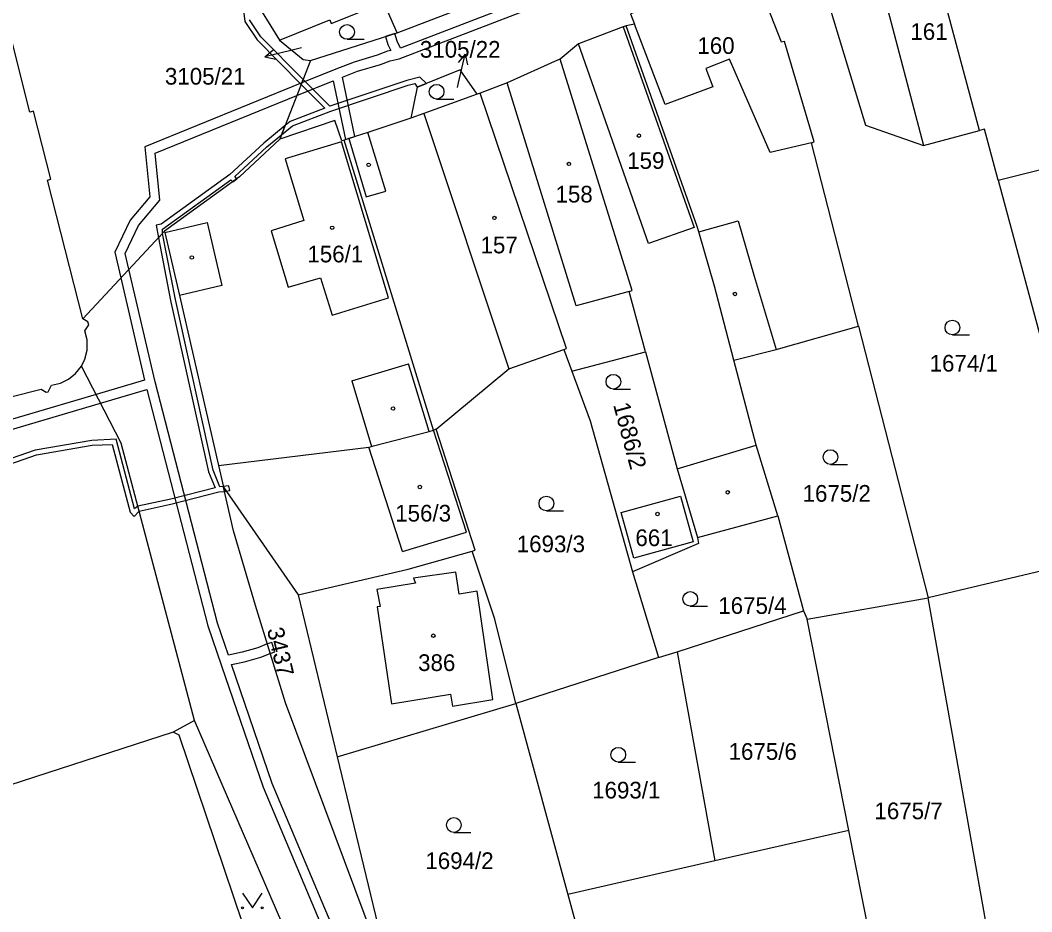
# Model space of a CAD drawing. Extents: x -776734 to -748832, y -1118122 to -976986.
# Drawn here: x -753041.9 to -752938.9, y -1115826.7 to -1115735.8 of the extents above; entities that cross this region are included whole.
import ezdxf

# ---------------------------------------------------------------- set-up
doc = ezdxf.new("R2010")
doc.units = 0
for name, color, linetype in [('KM_Hranice parcel', 7, 'Continuous'), ('KM_Parcelní čísla', 7, 'Continuous'), ('KM_Pop  PČ popisy', 7, 'Continuous'), ('KM_Vnitřní kresba', 7, 'Continuous'), ('KM_Věcná břemena k části', 7, 'Continuous'), ('KM_Značky budov', 7, 'Continuous'), ('KM_Značky kultur', 7, 'Continuous')]:
    doc.layers.add(name, color=color, linetype=linetype)

msp = doc.modelspace()

# ---------------------------------------------------------------- linework, layer by layer
at = {"layer": 'KM_Hranice parcel'}
for p, q in [((-752944.23, -1115747.05), (-752950.54, -1115723.38)), ((-753003.54, -1115737.1), (-753004.9, -1115734.01)), ((-753012.37, -1115739.92), (-753003.54, -1115737.1)), ((-753012.37, -1115739.92), (-753015.48, -1115747.96)), ((-752995.09, -1115743.27), (-752995.38, -1115743.36)), ((-752999.84, -1115777.6), (-753008.93, -1115748.03)), ((-752942.31, -1115752.12), (-752937.06, -1115771.68)), ((-753035.58, -1115766.24), (-753027.23, -1115757.31)), ((-753027.23, -1115757.31), (-753027.2, -1115757.45)), ((-752956.54, -1115767.01), (-752949.44, -1115794.68)), ((-752986.57, -1115769.37), (-752985.76, -1115771.58)), ((-752985.76, -1115771.58), (-752978.24, -1115769.62)), ((-752999.56, -1115777.51), (-752999.84, -1115777.6)), ((-753021.75, -1115781.2), (-753021.24, -1115783.42)), ((-753021.24, -1115783.42), (-753013.63, -1115794.38)), ((-752972.94, -1115788.55), (-752964.76, -1115786.32)), ((-752964.76, -1115786.32), (-752962.15, -1115796.01)), ((-752932.99, -1115790.77), (-752949.44, -1115794.68)), ((-752979.56, -1115792.03), (-752976.92, -1115800.75)), ((-753013.63, -1115794.38), (-753009.66, -1115810.88)), ((-752961.78, -1115796.85), (-752949.44, -1115794.68)), ((-752942.79, -1115832.06), (-752949.44, -1115794.68)), ((-752975.03, -1115800.17), (-752962.15, -1115796.01)), ((-752962.15, -1115796.01), (-752961.78, -1115796.85)), ((-752957.52, -1115818.39), (-752961.78, -1115796.85)), ((-752976.92, -1115800.75), (-752975.03, -1115800.17)), ((-752975.03, -1115800.17), (-752971.19, -1115821.5)), ((-752976.92, -1115800.75), (-752991.46, -1115805.44)), ((-753009.66, -1115810.88), (-752991.46, -1115805.44)), ((-752991.46, -1115805.44), (-752986.17, -1115824.91)), ((-753024.18, -1115807.19), (-753026.37, -1115808.38)), ((-753010.77, -1115838.23), (-753024.18, -1115807.19)), ((-753009.66, -1115810.88), (-753004.38, -1115832.77)), ((-752957.52, -1115818.39), (-752971.19, -1115821.5)), ((-752954.37, -1115834.3), (-752957.52, -1115818.39)), ((-752971.19, -1115821.5), (-752986.17, -1115824.91)), ((-752986.17, -1115824.91), (-752985.03, -1115829.09))]:
    msp.add_line(p, q, dxfattribs=at)
for points in [[(-753026.58, -1115719.04), (-753026.1, -1115722.48), (-753024.93, -1115725.83), (-753018.91, -1115732.39), (-753018.34, -1115733.27), (-753015.54, -1115737.86)], [(-752961.79, -1115726.91), (-752955.82, -1115746.51), (-752949.91, -1115748.58), (-752944.23, -1115747.05)], [(-753003.54, -1115737.1), (-752995.64, -1115734.09), (-752995.05, -1115733.47), (-752994.64, -1115730.17)], [(-753035.58, -1115766.24), (-753039.18, -1115752.11), (-753038.82, -1115752.01), (-753040.58, -1115745.09), (-753040.95, -1115745.19), (-753044.61, -1115730.8)], [(-752967.3, -1115730.58), (-752979.77, -1115735.19), (-752979.38, -1115736.22), (-752980.23, -1115736.39)], [(-752956.54, -1115767.01), (-752961.34, -1115748.31), (-752961.05, -1115748.23), (-752964.1, -1115737.99), (-752964.39, -1115738.07), (-752967.3, -1115730.58)], [(-753015.54, -1115737.86), (-753010.4, -1115735.78), (-753010.25, -1115736.15), (-753004.9, -1115734.01)], [(-752980.23, -1115736.39), (-752980.51, -1115736.49), (-752985.08, -1115738.22), (-752986.93, -1115739.79)], [(-752969.23, -1115770.48), (-752971.2, -1115762.93), (-752972.82, -1115757.4), (-752972.99, -1115756.83), (-752980.23, -1115736.39)], [(-753015.54, -1115737.86), (-753013.11, -1115739.82), (-753012.37, -1115739.92)], [(-752986.93, -1115739.79), (-752987.22, -1115739.88), (-752992.32, -1115742.19), (-752995.09, -1115743.27)], [(-752978.24, -1115769.62), (-752979.91, -1115763.47), (-752979.62, -1115763.38), (-752986.93, -1115739.79)], [(-752995.38, -1115743.36), (-752997.12, -1115740.88), (-753001.5, -1115742.64), (-753002.14, -1115745.81)], [(-752995.38, -1115743.36), (-753000.83, -1115745.34), (-753002.14, -1115745.81)], [(-752986.57, -1115769.37), (-752986.29, -1115769.27), (-752995.09, -1115743.27)], [(-753002.14, -1115745.81), (-753006.54, -1115747.26), (-753008.45, -1115747.89), (-753008.93, -1115748.03)], [(-753008.93, -1115748.03), (-753009.17, -1115748.11), (-753009.88, -1115746.05), (-753015.48, -1115747.96)], [(-752942.31, -1115752.12), (-752943.71, -1115746.91), (-752944.23, -1115747.05)], [(-753015.48, -1115747.96), (-753019.61, -1115751.78), (-753027.23, -1115757.31)], [(-752942.31, -1115752.12), (-752933.6, -1115749.96), (-752927.34, -1115748.28)], [(-753027.2, -1115757.45), (-753025.73, -1115763.87), (-753021.75, -1115781.2)], [(-753035.7, -1115771.06), (-753035.36, -1115770.36), (-753035.13, -1115769.43), (-753035.13, -1115768.39), (-753035.36, -1115767.47), (-753034.97, -1115766.88), (-753035.05, -1115766.57), (-753035.58, -1115766.24)], [(-752969.23, -1115770.48), (-752964.92, -1115769.39), (-752956.54, -1115767.01)], [(-752999.56, -1115777.51), (-752992.16, -1115771.36), (-752986.57, -1115769.37)], [(-752978.24, -1115769.62), (-752975.01, -1115781.55), (-752972.94, -1115788.55)], [(-752964.76, -1115786.32), (-752966.96, -1115779.13), (-752969.23, -1115770.48)], [(-753093.28, -1115785.65), (-753092.47, -1115786.01), (-753091.55, -1115786.19), (-753090.55, -1115786.14), (-753089.68, -1115785.88), (-753089.04, -1115786.27), (-753088.83, -1115786.19), (-753088.53, -1115785.68), (-753067.6, -1115780.42), (-753067.5, -1115780.79), (-753060.57, -1115779.04), (-753060.66, -1115778.67), (-753039.81, -1115773.43), (-753039.31, -1115773.73), (-753039.09, -1115773.68), (-753038.74, -1115773.02), (-753037.85, -1115772.81), (-753037.01, -1115772.4), (-753036.3, -1115771.83), (-753035.7, -1115771.06)], [(-753024.18, -1115807.19), (-753031.66, -1115778.91), (-753035.7, -1115771.06)], [(-752985.76, -1115771.58), (-752983.89, -1115776.65), (-752979.56, -1115792.03)], [(-753021.75, -1115781.2), (-753006.44, -1115779.34), (-753006.17, -1115779.25), (-753005.96, -1115779.18), (-753000.27, -1115777.73), (-752999.84, -1115777.6)], [(-752995.9, -1115789.93), (-752995.61, -1115789.84), (-752999.56, -1115777.51)], [(-753003.84, -1115835.03), (-753014.91, -1115805.37), (-753017.99, -1115795.47), (-753020.23, -1115787.85), (-753021.24, -1115783.42)], [(-752979.44, -1115790.63), (-752980.74, -1115785.99), (-752974.68, -1115784.32), (-752973.38, -1115788.98), (-752979.44, -1115790.63)], [(-752972.94, -1115788.55), (-752972.85, -1115789.15), (-752979.56, -1115792.03)], [(-753013.63, -1115794.38), (-753002.41, -1115791.76), (-752995.9, -1115789.93)], [(-752991.46, -1115805.44), (-752993.58, -1115796.85), (-752995.9, -1115789.93)], [(-753026.37, -1115808.38), (-753045.64, -1115814.62), (-753047.97, -1115815.53), (-753048.03, -1115815.37), (-753051.58, -1115816.59), (-753051.54, -1115816.72), (-753072.1, -1115823.37)], [(-753015.93, -1115839.43), (-753015.61, -1115838.78), (-753025.75, -1115808.67), (-753026.37, -1115808.38)]]:
    msp.add_lwpolyline(points, dxfattribs=at)
at = {"layer": 'KM_Pop  PČ popisy'}
for p, q in [((-753013.28, -1115738.63), (-753014.1, -1115738.83)), ((-753017.012, -1115739.556), (-753016.161, -1115738.828)), ((-753014.1, -1115738.83), (-753017.012, -1115739.556)), ((-753017.012, -1115739.556), (-753015.919, -1115739.8)), ((-752996.625, -1115739.286), (-752997.338, -1115740.149)), ((-752997.3, -1115742.21), (-752996.625, -1115739.286)), ((-752996.625, -1115739.286), (-752996.362, -1115740.374)), ((-752997.41, -1115742.69), (-752997.3, -1115742.21))]:
    msp.add_line(p, q, dxfattribs=at)
at = {"layer": 'KM_Vnitřní kresba'}
for p, q in [((-752954.11, -1115732.69), (-752949.91, -1115748.58)), ((-752980.51, -1115736.49), (-752973.28, -1115756.93)), ((-752976.23, -1115744.41), (-752979.38, -1115736.22)), ((-752977.95, -1115758.57), (-752985.08, -1115738.22)), ((-752969.68, -1115739.8), (-752972.09, -1115740.73)), ((-752965.56, -1115749.3), (-752969.68, -1115739.8)), ((-752972.09, -1115740.73), (-752971.39, -1115742.6)), ((-752985.32, -1115764.92), (-752992.32, -1115742.19)), ((-752971.39, -1115742.6), (-752976.23, -1115744.41)), ((-753000.83, -1115745.34), (-752992.16, -1115771.36)), ((-753008.45, -1115747.89), (-753006.69, -1115753.83)), ((-753004.7, -1115753.24), (-753006.54, -1115747.26)), ((-753009.2, -1115748.23), (-753014.94, -1115749.95)), ((-753004.41, -1115764.12), (-753009.2, -1115748.23)), ((-752961.34, -1115748.31), (-752965.56, -1115749.3)), ((-753014.94, -1115749.95), (-753013.06, -1115756.24)), ((-753006.69, -1115753.83), (-753004.7, -1115753.24)), ((-753013.06, -1115756.24), (-753016.39, -1115757.3)), ((-752972.82, -1115757.4), (-752968.82, -1115756.25)), ((-752968.82, -1115756.25), (-752967.18, -1115761.91)), ((-753027.2, -1115757.45), (-753022.9, -1115756.44)), ((-753022.9, -1115756.44), (-753021.41, -1115762.87)), ((-753016.39, -1115757.3), (-753014.66, -1115763.04)), ((-752973.28, -1115756.93), (-752977.95, -1115758.57)), ((-753014.66, -1115763.04), (-753011.35, -1115762.08)), ((-753011.35, -1115762.08), (-753010.17, -1115765.87)), ((-752967.18, -1115761.91), (-752964.92, -1115769.39)), ((-753021.41, -1115762.87), (-753025.73, -1115763.87)), ((-752979.91, -1115763.47), (-752985.32, -1115764.92)), ((-753010.17, -1115765.87), (-753004.41, -1115764.12)), ((-753008.15, -1115772.58), (-753002.39, -1115770.84)), ((-753000.27, -1115777.73), (-753002.39, -1115770.84)), ((-753008.15, -1115772.58), (-753006.17, -1115779.25)), ((-752996.49, -1115787.99), (-752999.84, -1115777.6)), ((-753003, -1115789.95), (-753006.44, -1115779.34)), ((-752975.01, -1115781.55), (-752966.96, -1115779.13)), ((-753003, -1115789.95), (-752996.49, -1115787.99)), ((-752997.58, -1115792.06), (-753001.88, -1115792.68)), ((-752997.24, -1115794.3), (-752997.58, -1115792.06)), ((-753001.68, -1115793.2), (-753005.63, -1115793.85)), ((-753001.88, -1115792.68), (-753001.68, -1115793.2)), ((-753005.63, -1115793.85), (-753005.29, -1115795.55)), ((-752995.38, -1115794.01), (-752997.24, -1115794.3)), ((-752993.8, -1115805.05), (-752995.38, -1115794.01)), ((-753005.29, -1115795.55), (-753005.59, -1115795.6)), ((-753005.59, -1115795.6), (-753004.11, -1115805.48)), ((-753004.11, -1115805.48), (-752998.1, -1115804.49)), ((-752998.1, -1115804.49), (-752997.9, -1115805.73)), ((-752997.9, -1115805.73), (-752993.8, -1115805.05))]:
    msp.add_line(p, q, dxfattribs=at)
at = {"layer": 'KM_Věcná břemena k části'}
for points in [[(-752980.57, -1115729.93), (-753003.21, -1115738.66), (-753003.54, -1115737.95), (-753003.78, -1115737.18), (-753004.74, -1115737.48), (-753004.48, -1115738.31), (-753004.19, -1115738.92), (-753004.54, -1115738.99), (-753005.57, -1115739.39), (-753007.93, -1115740.09), (-753009.8, -1115740.81), (-753013.26, -1115742.22), (-753029.24, -1115748.73), (-753028.75, -1115753.83), (-753030.73, -1115756.19), (-753032.3, -1115759.47), (-753031.69, -1115762.08), (-753029.28, -1115772.49), (-753034.21, -1115773.95), (-753063.71, -1115782.65)], [(-753003.18, -1115844.72), (-753016.28, -1115813.6), (-753020.41, -1115801.47), (-753019.11, -1115801.19), (-753017.43, -1115800.72), (-753016.48, -1115800.34), (-753016, -1115800.19), (-753016.3, -1115799.23), (-753016.77, -1115799.38), (-753017.75, -1115799.78), (-753019.34, -1115800.21), (-753020.74, -1115800.52), (-753021.86, -1115797.25), (-753028.2, -1115772.67), (-753030.87, -1115761.2), (-753031.24, -1115759.59), (-753029.88, -1115756.73), (-753027.71, -1115754.15), (-753028.18, -1115749.37), (-753013.75, -1115743.5), (-753010.05, -1115741.99), (-753008.8, -1115747.99), (-753007.84, -1115747.69), (-753009.1, -1115741.62), (-753007.58, -1115741.03), (-753005.24, -1115740.33), (-753004.26, -1115739.95), (-753003.33, -1115739.77), (-752980.21, -1115730.86)], [(-753019.22, -1115734.57), (-753019.06, -1115735.95), (-753017.81, -1115737.82), (-753013.32, -1115742.36), (-753013.12, -1115741.85), (-753017.43, -1115737.5), (-753018.58, -1115735.77)], [(-753044.39, -1115781.53), (-753040.3, -1115780.12), (-753034.6, -1115779.14), (-753032.56, -1115779.05), (-753030.73, -1115785.96), (-753030.33, -1115786.4), (-753029.82, -1115785.85), (-753026.47, -1115785.11), (-753021.72, -1115783.88), (-753021.14, -1115783.86), (-753020.96, -1115783.83), (-753021.24, -1115783.42), (-753021.26, -1115783.33), (-753021.6, -1115783.37), (-753022.29, -1115781.69), (-753026.14, -1115764.29), (-753027.45, -1115757.55), (-753027.87, -1115757.99), (-753026.62, -1115764.39), (-753022.77, -1115781.85), (-753022.1, -1115783.46), (-753026.59, -1115784.63), (-753029.96, -1115785.33), (-753030.3, -1115785.62), (-753032.18, -1115778.53), (-753034.66, -1115778.64), (-753040.42, -1115779.64), (-753044.55, -1115781.05)], [(-753063.42, -1115783.61), (-753033.75, -1115774.85), (-753029.04, -1115773.46), (-753022.82, -1115797.53), (-753021.43, -1115801.6), (-753017.21, -1115813.97), (-753004.12, -1115845.04)]]:
    msp.add_lwpolyline(points, dxfattribs=at)
for points in [[(-753010.41, -1115744.59), (-753013.12, -1115741.85), (-753013.32, -1115742.36), (-753010.92, -1115744.79), (-753014.45, -1115746.16), (-753014.94, -1115746.56), (-753015.31, -1115747.51), (-753014.19, -1115746.6), (-753010.29, -1115745.08), (-753002.41, -1115742.45), (-753001.73, -1115742.28), (-753001.5, -1115742.64), (-753000.57, -1115742.27), (-753001.22, -1115741.63), (-753002.55, -1115741.97)], [(-753020.6, -1115751.55), (-753027.57, -1115756.62), (-753028.11, -1115756.72), (-753027.87, -1115757.99), (-753027.45, -1115757.55), (-753027.46, -1115757.11), (-753020.48, -1115752.08), (-753020.29, -1115752.28), (-753019.89, -1115751.98), (-753020.09, -1115751.76), (-753016.81, -1115748.74), (-753015.31, -1115747.51), (-753014.94, -1115746.56), (-753017.13, -1115748.36)], [(-753021.26, -1115783.33), (-753021.24, -1115783.42), (-753020.96, -1115783.83), (-753020.59, -1115783.74), (-753020.7, -1115783.26)]]:
    msp.add_lwpolyline(points, close=True, dxfattribs=at)
at = {"layer": 'KM_Značky budov'}
for centre in [(-752978.9168, -1115747.5892), (-753006.4468, -1115750.5592), (-752986.0468, -1115750.4692), (-752993.6368, -1115755.9692), (-753010.1668, -1115756.9692), (-753024.4568, -1115759.9992), (-752969.1368, -1115763.7192), (-753003.9668, -1115775.3892), (-753001.2368, -1115783.3892), (-752969.8668, -1115783.9292), (-752977.0268, -1115786.1392), (-752999.8568, -1115798.5392)]:
    msp.add_circle(centre, 0.175, dxfattribs=at)
at = {"layer": 'KM_Značky kultur'}
for p, q in [((-753008.653, -1115737.77), (-753006.903, -1115737.77)), ((-752999.523, -1115743.86), (-752997.773, -1115743.86)), ((-752946.983, -1115767.89), (-752945.233, -1115767.89)), ((-752981.513, -1115773.41), (-752979.763, -1115773.41)), ((-752959.403, -1115781.09), (-752957.653, -1115781.09)), ((-752988.343, -1115785.82), (-752986.593, -1115785.82)), ((-752973.683, -1115795.54), (-752971.933, -1115795.54)), ((-752981.023, -1115811.42), (-752979.273, -1115811.42)), ((-752997.773, -1115818.58), (-752996.023, -1115818.58))]:
    msp.add_line(p, q, dxfattribs=at)
msp.add_lwpolyline([(-753019.29, -1115824.769), (-753018.29, -1115826.27), (-753017.29, -1115824.769)], dxfattribs=at)
for centre, radius in [((-753008.6529, -1115737.0198), 0.75), ((-752999.5229, -1115743.1098), 0.75), ((-752946.9829, -1115767.1398), 0.75), ((-752981.5129, -1115772.6598), 0.75), ((-752959.4029, -1115780.3398), 0.75), ((-752988.3429, -1115785.0698), 0.75), ((-752973.6829, -1115794.7898), 0.75), ((-752981.0229, -1115810.6698), 0.75), ((-752997.7729, -1115817.8298), 0.75), ((-753019.29, -1115826.2695), 0.1), ((-753017.29, -1115826.2695), 0.1)]:
    msp.add_circle(centre, radius, dxfattribs=at)

# ---------------------------------------------------------------- texts
at = {"layer": 'KM_Parcelní čísla'}
for s, p in [('161', (-752951.26, -1115737.83)), ('160', (-752972.96, -1115739.26)), ('3105/22', (-753001.23, -1115739.64)), ('3105/21', (-753027.203, -1115742.388)), ('159', (-752980.11, -1115750.97)), ('158', (-752987.41, -1115754.4)), ('157', (-752995.05, -1115759.58)), ('156/1', (-753012.69, -1115760.5)), ('1674/1', (-752949.3, -1115771.63)), ('1675/2', (-752962.24, -1115784.89)), ('156/3', (-753003.74, -1115786.91)), ('1693/3', (-752991.36, -1115790.04)), ('661', (-752979.275, -1115789.41)), ('1675/4', (-752970.83, -1115796.32)), ('386', (-753001.41, -1115802.14)), ('1675/6', (-752969.78, -1115811.19)), ('1693/1', (-752983.68, -1115815.13)), ('1675/7', (-752954.92, -1115817.24)), ('1694/2', (-753000.67, -1115822.32))]:
    msp.add_text(s, height=1.7, dxfattribs=at).set_placement(p)
for s, rotation, p in [('1686/2', 285, (-752981.551, -1115775.019)), ('3437', 283, (-753016.817, -1115797.903))]:
    msp.add_text(s, height=1.7, rotation=rotation, dxfattribs=at).set_placement(p)

doc.saveas('drawing.dxf')
